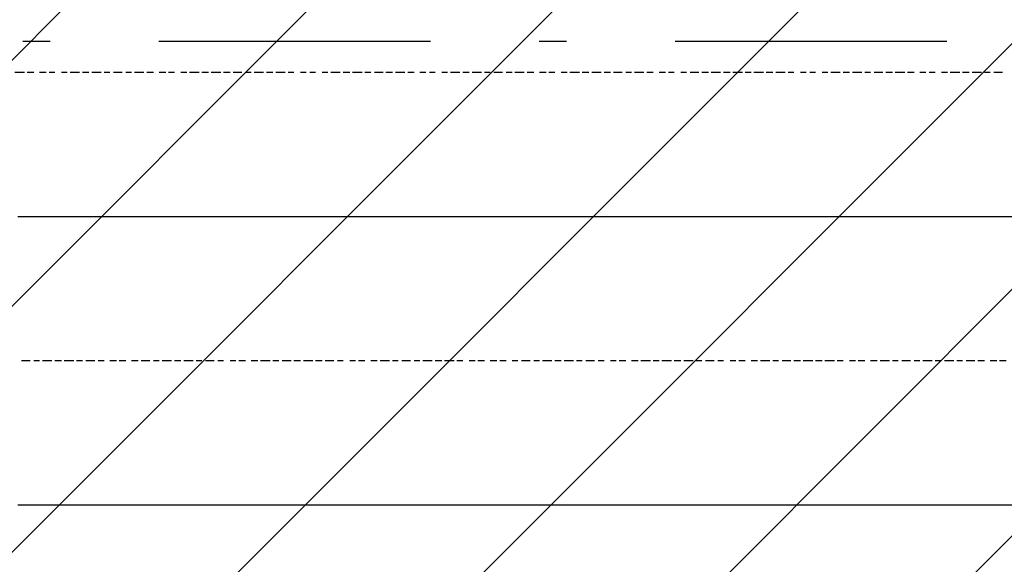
# Model space of a CAD drawing. Extents: x 997 to 109698, y 921 to 94021.
# Tile 467 of 656: x 34057 to 35416, y 38009 to 38760. Entities that reach past the tile are written whole.
import ezdxf

# ---------------------------------------------------------------- set-up
doc = ezdxf.new("R2010")
doc.units = 0
doc.header["$MEASUREMENT"] = 0
doc.layers.add('12', color=7, linetype='CONTINUOUS')
doc.layers.add('28', color=7, linetype='CONTINUOUS')

msp = doc.modelspace()

# ---------------------------------------------------------------- linework, layer by layer
at = {"layer": '12', "color": 1}
for p, q in [((34050.630503, 38687.563401), (34063.630503, 38687.563401)), ((34067.630503, 38687.563401), (34076.630503, 38687.563401)), ((34084.630503, 38687.563401), (34093.630503, 38687.563401)), ((34097.630503, 38687.563401), (34105.630503, 38687.563401)), ((34114.630503, 38687.563401), (34122.630503, 38687.563401)), ((34126.630503, 38687.563401), (34139.630503, 38687.563401)), ((34143.630503, 38687.563401), (34152.630503, 38687.563401)), ((34156.630503, 38687.563401), (34169.630503, 38687.563401)), ((34173.630503, 38687.563401), (34181.630503, 38687.563401)), ((34186.630503, 38687.563401), (34198.630503, 38687.563401)), ((34203.630503, 38687.563401), (34211.630503, 38687.563401)), ((34215.630503, 38687.563401), (34228.630503, 38687.563401)), ((34232.630503, 38687.563401), (34241.630503, 38687.563401)), ((34249.630503, 38687.563401), (34258.630503, 38687.563401)), ((34262.630503, 38687.563401), (34270.630503, 38687.563401)), ((34279.630503, 38687.563401), (34287.630503, 38687.563401)), ((34291.630503, 38687.563401), (34304.630503, 38687.563401)), ((34308.630503, 38687.563401), (34317.630503, 38687.563401)), ((34321.630503, 38687.563401), (34334.630503, 38687.563401)), ((34338.630503, 38687.563401), (34347.630503, 38687.563401)), ((34351.630503, 38687.563401), (34363.630503, 38687.563401)), ((34368.630503, 38687.563401), (34376.630503, 38687.563401)), ((34380.630503, 38687.563401), (34393.630503, 38687.563401)), ((34397.630503, 38687.563401), (34406.630503, 38687.563401)), ((34410.630503, 38687.563401), (34423.630503, 38687.563401)), ((34427.630503, 38687.563401), (34435.630503, 38687.563401)), ((34444.630503, 38687.563401), (34452.630503, 38687.563401)), ((34457.630503, 38687.563401), (34465.630503, 38687.563401)), ((34474.630503, 38687.563401), (34482.630503, 38687.563401)), ((34486.630503, 38687.563401), (34499.630503, 38687.563401)), ((34503.630503, 38687.563401), (34512.630503, 38687.563401)), ((34516.630503, 38687.563401), (34529.630503, 38687.563401)), ((34533.630503, 38687.563401), (34541.630503, 38687.563401)), ((34546.630503, 38687.563401), (34558.630503, 38687.563401)), ((34562.630503, 38687.563401), (34571.630503, 38687.563401)), ((34575.630503, 38687.563401), (34588.630503, 38687.563401)), ((34592.630503, 38687.563401), (34601.630503, 38687.563401)), ((34609.630503, 38687.563401), (34617.630503, 38687.563401)), ((34622.630503, 38687.563401), (34630.630503, 38687.563401)), ((34639.630503, 38687.563401), (34647.630503, 38687.563401)), ((34651.630503, 38687.563401), (34664.630503, 38687.563401)), ((34668.630503, 38687.563401), (34677.630503, 38687.563401)), ((34681.630503, 38687.563401), (34694.630503, 38687.563401)), ((34698.630503, 38687.563401), (34706.630503, 38687.563401)), ((34711.630503, 38687.563401), (34723.630503, 38687.563401)), ((34728.630503, 38687.563401), (34736.630503, 38687.563401)), ((34740.630503, 38687.563401), (34753.630503, 38687.563401)), ((34757.630503, 38687.563401), (34766.630503, 38687.563401)), ((34774.630503, 38687.563401), (34783.630503, 38687.563401)), ((34787.630503, 38687.563401), (34795.630503, 38687.563401)), ((34804.630503, 38687.563401), (34812.630503, 38687.563401)), ((34816.630503, 38687.563401), (34829.630503, 38687.563401)), ((34833.630503, 38687.563401), (34842.630503, 38687.563401)), ((34846.630503, 38687.563401), (34859.630503, 38687.563401)), ((34863.630503, 38687.563401), (34872.630503, 38687.563401)), ((34876.630503, 38687.563401), (34888.630503, 38687.563401)), ((34893.630503, 38687.563401), (34901.630503, 38687.563401)), ((34905.630503, 38687.563401), (34918.630503, 38687.563401)), ((34922.630503, 38687.563401), (34931.630503, 38687.563401)), ((34939.630503, 38687.563401), (34948.630503, 38687.563401)), ((34952.630503, 38687.563401), (34960.630503, 38687.563401)), ((34969.630503, 38687.563401), (34977.630503, 38687.563401)), ((34982.630503, 38687.563401), (34994.630503, 38687.563401)), ((34998.630503, 38687.563401), (35007.630503, 38687.563401)), ((35011.630503, 38687.563401), (35024.630503, 38687.563401)), ((35028.630503, 38687.563401), (35037.630503, 38687.563401)), ((35041.630503, 38687.563401), (35054.630503, 38687.563401)), ((35058.630503, 38687.563401), (35066.630503, 38687.563401)), ((35070.630503, 38687.563401), (35083.630503, 38687.563401)), ((35087.630503, 38687.563401), (35096.630503, 38687.563401)), ((35100.630503, 38687.563401), (35113.630503, 38687.563401)), ((35117.630503, 38687.563401), (35125.630503, 38687.563401)), ((35134.630503, 38687.563401), (35142.630503, 38687.563401)), ((35147.630503, 38687.563401), (35155.630503, 38687.563401)), ((35164.630503, 38687.563401), (35172.630503, 38687.563401)), ((35176.630503, 38687.563401), (35189.630503, 38687.563401)), ((35193.630503, 38687.563401), (35202.630503, 38687.563401)), ((35206.630503, 38687.563401), (35219.630503, 38687.563401)), ((35223.630503, 38687.563401), (35231.630503, 38687.563401)), ((35236.630503, 38687.563401), (35248.630503, 38687.563401)), ((35252.630503, 38687.563401), (35261.630503, 38687.563401)), ((35265.630503, 38687.563401), (35278.630503, 38687.563401)), ((35282.630503, 38687.563401), (35291.630503, 38687.563401)), ((35299.630503, 38687.563401), (35307.630503, 38687.563401)), ((35312.630503, 38687.563401), (35320.630503, 38687.563401)), ((35329.630503, 38687.563401), (35337.630503, 38687.563401)), ((35341.630503, 38687.563401), (35354.630503, 38687.563401)), ((35358.630503, 38687.563401), (35367.630503, 38687.563401)), ((35371.630503, 38687.563401), (35384.630503, 38687.563401)), ((35388.630503, 38687.563401), (35396.630503, 38687.563401)), ((35401.630503, 38687.563401), (35409.630503, 38687.563401)), ((35409.630503, 38687.563401), (35413.630503, 38687.563401)), ((34059.630503, 38289.563401), (34071.630503, 38289.563401)), ((34076.630503, 38289.563401), (34084.630503, 38289.563401)), ((34088.630503, 38289.563401), (34101.630503, 38289.563401)), ((34105.630503, 38289.563401), (34114.630503, 38289.563401)), ((34118.630503, 38289.563401), (34131.630503, 38289.563401)), ((34135.630503, 38289.563401), (34143.630503, 38289.563401)), ((34148.630503, 38289.563401), (34160.630503, 38289.563401)), ((34165.630503, 38289.563401), (34173.630503, 38289.563401)), ((34181.630503, 38289.563401), (34190.630503, 38289.563401)), ((34194.630503, 38289.563401), (34203.630503, 38289.563401)), ((34211.630503, 38289.563401), (34220.630503, 38289.563401)), ((34224.630503, 38289.563401), (34236.630503, 38289.563401)), ((34241.630503, 38289.563401), (34249.630503, 38289.563401)), ((34253.630503, 38289.563401), (34266.630503, 38289.563401)), ((34270.630503, 38289.563401), (34279.630503, 38289.563401)), ((34283.630503, 38289.563401), (34296.630503, 38289.563401)), ((34300.630503, 38289.563401), (34308.630503, 38289.563401)), ((34313.630503, 38289.563401), (34325.630503, 38289.563401)), ((34330.630503, 38289.563401), (34338.630503, 38289.563401)), ((34347.630503, 38289.563401), (34355.630503, 38289.563401)), ((34359.630503, 38289.563401), (34368.630503, 38289.563401)), ((34376.630503, 38289.563401), (34385.630503, 38289.563401)), ((34389.630503, 38289.563401), (34402.630503, 38289.563401)), ((34406.630503, 38289.563401), (34414.630503, 38289.563401)), ((34419.630503, 38289.563401), (34431.630503, 38289.563401)), ((34435.630503, 38289.563401), (34444.630503, 38289.563401)), ((34448.630503, 38289.563401), (34461.630503, 38289.563401)), ((34465.630503, 38289.563401), (34474.630503, 38289.563401)), ((34478.630503, 38289.563401), (34490.630503, 38289.563401)), ((34495.630503, 38289.563401), (34503.630503, 38289.563401)), ((34512.630503, 38289.563401), (34520.630503, 38289.563401)), ((34524.630503, 38289.563401), (34533.630503, 38289.563401)), ((34541.630503, 38289.563401), (34550.630503, 38289.563401)), ((34554.630503, 38289.563401), (34567.630503, 38289.563401)), ((34571.630503, 38289.563401), (34579.630503, 38289.563401)), ((34584.630503, 38289.563401), (34596.630503, 38289.563401)), ((34601.630503, 38289.563401), (34609.630503, 38289.563401)), ((34613.630503, 38289.563401), (34626.630503, 38289.563401)), ((34630.630503, 38289.563401), (34639.630503, 38289.563401)), ((34643.630503, 38289.563401), (34656.630503, 38289.563401)), ((34660.630503, 38289.563401), (34668.630503, 38289.563401)), ((34677.630503, 38289.563401), (34685.630503, 38289.563401)), ((34689.630503, 38289.563401), (34698.630503, 38289.563401)), ((34706.630503, 38289.563401), (34715.630503, 38289.563401)), ((34719.630503, 38289.563401), (34728.630503, 38289.563401)), ((34736.630503, 38289.563401), (34744.630503, 38289.563401)), ((34749.630503, 38289.563401), (34761.630503, 38289.563401)), ((34766.630503, 38289.563401), (34774.630503, 38289.563401)), ((34778.630503, 38289.563401), (34791.630503, 38289.563401)), ((34795.630503, 38289.563401), (34804.630503, 38289.563401)), ((34808.630503, 38289.563401), (34821.630503, 38289.563401)), ((34825.630503, 38289.563401), (34833.630503, 38289.563401)), ((34838.630503, 38289.563401), (34850.630503, 38289.563401)), ((34855.630503, 38289.563401), (34863.630503, 38289.563401)), ((34872.630503, 38289.563401), (34880.630503, 38289.563401)), ((34884.630503, 38289.563401), (34893.630503, 38289.563401)), ((34901.630503, 38289.563401), (34910.630503, 38289.563401)), ((34914.630503, 38289.563401), (34927.630503, 38289.563401)), ((34931.630503, 38289.563401), (34939.630503, 38289.563401)), ((34943.630503, 38289.563401), (34956.630503, 38289.563401)), ((34960.630503, 38289.563401), (34969.630503, 38289.563401)), ((34973.630503, 38289.563401), (34986.630503, 38289.563401)), ((34990.630503, 38289.563401), (34998.630503, 38289.563401)), ((35003.630503, 38289.563401), (35015.630503, 38289.563401)), ((35020.630503, 38289.563401), (35028.630503, 38289.563401)), ((35037.630503, 38289.563401), (35045.630503, 38289.563401)), ((35049.630503, 38289.563401), (35058.630503, 38289.563401)), ((35066.630503, 38289.563401), (35075.630503, 38289.563401)), ((35079.630503, 38289.563401), (35092.630503, 38289.563401)), ((35096.630503, 38289.563401), (35104.630503, 38289.563401)), ((35109.630503, 38289.563401), (35121.630503, 38289.563401)), ((35125.630503, 38289.563401), (35134.630503, 38289.563401)), ((35138.630503, 38289.563401), (35151.630503, 38289.563401)), ((35155.630503, 38289.563401), (35164.630503, 38289.563401)), ((35168.630503, 38289.563401), (35181.630503, 38289.563401)), ((35185.630503, 38289.563401), (35193.630503, 38289.563401)), ((35202.630503, 38289.563401), (35210.630503, 38289.563401)), ((35214.630503, 38289.563401), (35223.630503, 38289.563401)), ((35231.630503, 38289.563401), (35240.630503, 38289.563401)), ((35244.630503, 38289.563401), (35257.630503, 38289.563401)), ((35261.630503, 38289.563401), (35269.630503, 38289.563401)), ((35274.630503, 38289.563401), (35286.630503, 38289.563401)), ((35291.630503, 38289.563401), (35299.630503, 38289.563401)), ((35303.630503, 38289.563401), (35316.630503, 38289.563401)), ((35320.630503, 38289.563401), (35329.630503, 38289.563401)), ((35333.630503, 38289.563401), (35346.630503, 38289.563401)), ((35350.630503, 38289.563401), (35358.630503, 38289.563401)), ((35363.630503, 38289.563401), (35375.630503, 38289.563401)), ((35379.630503, 38289.563401), (35388.630503, 38289.563401)), ((35396.630503, 38289.563401), (35405.630503, 38289.563401)), ((35409.630503, 38289.563401), (35418.630503, 38289.563401))]:
    msp.add_line(p, q, dxfattribs=at)
at = {"layer": '12', "color": 5}
for p, q in [((34054.630503, 38488.563401), (34063.630503, 38488.563401)), ((34063.630503, 38488.563401), (34076.630503, 38488.563401)), ((34076.630503, 38488.563401), (34084.630503, 38488.563401)), ((34084.630503, 38488.563401), (34097.630503, 38488.563401)), ((34097.630503, 38488.563401), (34105.630503, 38488.563401)), ((34105.630503, 38488.563401), (34114.630503, 38488.563401)), ((34114.630503, 38488.563401), (34126.630503, 38488.563401)), ((34126.630503, 38488.563401), (34135.630503, 38488.563401)), ((34135.630503, 38488.563401), (34143.630503, 38488.563401)), ((34143.630503, 38488.563401), (34156.630503, 38488.563401)), ((34156.630503, 38488.563401), (34165.630503, 38488.563401)), ((34165.630503, 38488.563401), (34173.630503, 38488.563401)), ((34173.630503, 38488.563401), (34186.630503, 38488.563401)), ((34186.630503, 38488.563401), (34194.630503, 38488.563401)), ((34194.630503, 38488.563401), (34203.630503, 38488.563401)), ((34203.630503, 38488.563401), (34215.630503, 38488.563401)), ((34215.630503, 38488.563401), (34224.630503, 38488.563401)), ((34224.630503, 38488.563401), (34236.630503, 38488.563401)), ((34236.630503, 38488.563401), (34245.630503, 38488.563401)), ((34245.630503, 38488.563401), (34253.630503, 38488.563401)), ((34253.630503, 38488.563401), (34266.630503, 38488.563401)), ((34266.630503, 38488.563401), (34275.630503, 38488.563401)), ((34275.630503, 38488.563401), (34283.630503, 38488.563401)), ((34283.630503, 38488.563401), (34296.630503, 38488.563401)), ((34296.630503, 38488.563401), (34304.630503, 38488.563401)), ((34304.630503, 38488.563401), (34313.630503, 38488.563401)), ((34313.630503, 38488.563401), (34325.630503, 38488.563401)), ((34325.630503, 38488.563401), (34334.630503, 38488.563401)), ((34334.630503, 38488.563401), (34347.630503, 38488.563401)), ((34347.630503, 38488.563401), (34355.630503, 38488.563401)), ((34355.630503, 38488.563401), (34363.630503, 38488.563401)), ((34363.630503, 38488.563401), (34376.630503, 38488.563401)), ((34376.630503, 38488.563401), (34385.630503, 38488.563401)), ((34385.630503, 38488.563401), (34393.630503, 38488.563401)), ((34393.630503, 38488.563401), (34406.630503, 38488.563401)), ((34406.630503, 38488.563401), (34414.630503, 38488.563401)), ((34414.630503, 38488.563401), (34423.630503, 38488.563401)), ((34423.630503, 38488.563401), (34435.630503, 38488.563401)), ((34435.630503, 38488.563401), (34444.630503, 38488.563401)), ((34444.630503, 38488.563401), (34457.630503, 38488.563401)), ((34457.630503, 38488.563401), (34465.630503, 38488.563401)), ((34465.630503, 38488.563401), (34474.630503, 38488.563401)), ((34474.630503, 38488.563401), (34486.630503, 38488.563401)), ((34486.630503, 38488.563401), (34495.630503, 38488.563401)), ((34495.630503, 38488.563401), (34503.630503, 38488.563401)), ((34503.630503, 38488.563401), (34516.630503, 38488.563401)), ((34516.630503, 38488.563401), (34524.630503, 38488.563401)), ((34524.630503, 38488.563401), (34533.630503, 38488.563401)), ((34533.630503, 38488.563401), (34546.630503, 38488.563401)), ((34546.630503, 38488.563401), (34554.630503, 38488.563401)), ((34554.630503, 38488.563401), (34567.630503, 38488.563401)), ((34567.630503, 38488.563401), (34575.630503, 38488.563401)), ((34575.630503, 38488.563401), (34584.630503, 38488.563401)), ((34584.630503, 38488.563401), (34596.630503, 38488.563401)), ((34596.630503, 38488.563401), (34605.630503, 38488.563401)), ((34605.630503, 38488.563401), (34613.630503, 38488.563401)), ((34613.630503, 38488.563401), (34626.630503, 38488.563401)), ((34626.630503, 38488.563401), (34634.630503, 38488.563401)), ((34634.630503, 38488.563401), (34643.630503, 38488.563401)), ((34643.630503, 38488.563401), (34656.630503, 38488.563401)), ((34656.630503, 38488.563401), (34664.630503, 38488.563401)), ((34664.630503, 38488.563401), (34677.630503, 38488.563401)), ((34677.630503, 38488.563401), (34685.630503, 38488.563401)), ((34685.630503, 38488.563401), (34694.630503, 38488.563401)), ((34694.630503, 38488.563401), (34706.630503, 38488.563401)), ((34706.630503, 38488.563401), (34715.630503, 38488.563401)), ((34715.630503, 38488.563401), (34723.630503, 38488.563401)), ((34723.630503, 38488.563401), (34736.630503, 38488.563401)), ((34736.630503, 38488.563401), (34744.630503, 38488.563401)), ((34744.630503, 38488.563401), (34753.630503, 38488.563401)), ((34753.630503, 38488.563401), (34766.630503, 38488.563401)), ((34766.630503, 38488.563401), (34774.630503, 38488.563401)), ((34774.630503, 38488.563401), (34783.630503, 38488.563401)), ((34783.630503, 38488.563401), (34795.630503, 38488.563401)), ((34795.630503, 38488.563401), (34804.630503, 38488.563401)), ((34804.630503, 38488.563401), (34816.630503, 38488.563401)), ((34816.630503, 38488.563401), (34825.630503, 38488.563401)), ((34825.630503, 38488.563401), (34833.630503, 38488.563401)), ((34833.630503, 38488.563401), (34846.630503, 38488.563401)), ((34846.630503, 38488.563401), (34855.630503, 38488.563401)), ((34855.630503, 38488.563401), (34863.630503, 38488.563401)), ((34863.630503, 38488.563401), (34876.630503, 38488.563401)), ((34876.630503, 38488.563401), (34884.630503, 38488.563401)), ((34884.630503, 38488.563401), (34893.630503, 38488.563401)), ((34893.630503, 38488.563401), (34905.630503, 38488.563401)), ((34905.630503, 38488.563401), (34914.630503, 38488.563401)), ((34914.630503, 38488.563401), (34927.630503, 38488.563401)), ((34927.630503, 38488.563401), (34935.630503, 38488.563401)), ((34935.630503, 38488.563401), (34943.630503, 38488.563401)), ((34943.630503, 38488.563401), (34956.630503, 38488.563401)), ((34956.630503, 38488.563401), (34965.630503, 38488.563401)), ((34965.630503, 38488.563401), (34973.630503, 38488.563401)), ((34973.630503, 38488.563401), (34986.630503, 38488.563401)), ((34986.630503, 38488.563401), (34994.630503, 38488.563401)), ((34994.630503, 38488.563401), (35003.630503, 38488.563401)), ((35003.630503, 38488.563401), (35015.630503, 38488.563401)), ((35015.630503, 38488.563401), (35024.630503, 38488.563401)), ((35024.630503, 38488.563401), (35037.630503, 38488.563401)), ((35037.630503, 38488.563401), (35045.630503, 38488.563401)), ((35045.630503, 38488.563401), (35054.630503, 38488.563401)), ((35054.630503, 38488.563401), (35066.630503, 38488.563401)), ((35066.630503, 38488.563401), (35075.630503, 38488.563401)), ((35075.630503, 38488.563401), (35083.630503, 38488.563401)), ((35083.630503, 38488.563401), (35096.630503, 38488.563401)), ((35096.630503, 38488.563401), (35104.630503, 38488.563401)), ((35104.630503, 38488.563401), (35113.630503, 38488.563401)), ((35113.630503, 38488.563401), (35125.630503, 38488.563401)), ((35125.630503, 38488.563401), (35134.630503, 38488.563401)), ((35134.630503, 38488.563401), (35147.630503, 38488.563401)), ((35147.630503, 38488.563401), (35155.630503, 38488.563401)), ((35155.630503, 38488.563401), (35164.630503, 38488.563401)), ((35164.630503, 38488.563401), (35176.630503, 38488.563401)), ((35176.630503, 38488.563401), (35185.630503, 38488.563401)), ((35185.630503, 38488.563401), (35193.630503, 38488.563401)), ((35193.630503, 38488.563401), (35206.630503, 38488.563401)), ((35206.630503, 38488.563401), (35214.630503, 38488.563401)), ((35214.630503, 38488.563401), (35223.630503, 38488.563401)), ((35223.630503, 38488.563401), (35236.630503, 38488.563401)), ((35236.630503, 38488.563401), (35244.630503, 38488.563401)), ((35244.630503, 38488.563401), (35257.630503, 38488.563401)), ((35257.630503, 38488.563401), (35265.630503, 38488.563401)), ((35265.630503, 38488.563401), (35274.630503, 38488.563401)), ((35274.630503, 38488.563401), (35286.630503, 38488.563401)), ((35286.630503, 38488.563401), (35295.630503, 38488.563401)), ((35295.630503, 38488.563401), (35303.630503, 38488.563401)), ((35303.630503, 38488.563401), (35316.630503, 38488.563401)), ((35316.630503, 38488.563401), (35324.630503, 38488.563401)), ((35324.630503, 38488.563401), (35333.630503, 38488.563401)), ((35333.630503, 38488.563401), (35346.630503, 38488.563401)), ((35346.630503, 38488.563401), (35354.630503, 38488.563401)), ((35354.630503, 38488.563401), (35363.630503, 38488.563401)), ((35363.630503, 38488.563401), (35375.630503, 38488.563401)), ((35375.630503, 38488.563401), (35384.630503, 38488.563401)), ((35384.630503, 38488.563401), (35396.630503, 38488.563401)), ((35396.630503, 38488.563401), (35405.630503, 38488.563401)), ((35405.630503, 38488.563401), (35413.630503, 38488.563401)), ((35413.630503, 38488.563401), (35426.630503, 38488.563401)), ((34054.630503, 38090.563401), (34063.630503, 38090.563401)), ((34063.630503, 38090.563401), (34076.630503, 38090.563401)), ((34076.630503, 38090.563401), (34084.630503, 38090.563401)), ((34084.630503, 38090.563401), (34097.630503, 38090.563401)), ((34097.630503, 38090.563401), (34105.630503, 38090.563401)), ((34105.630503, 38090.563401), (34114.630503, 38090.563401)), ((34114.630503, 38090.563401), (34126.630503, 38090.563401)), ((34126.630503, 38090.563401), (34135.630503, 38090.563401)), ((34135.630503, 38090.563401), (34143.630503, 38090.563401)), ((34143.630503, 38090.563401), (34156.630503, 38090.563401)), ((34156.630503, 38090.563401), (34165.630503, 38090.563401)), ((34165.630503, 38090.563401), (34173.630503, 38090.563401)), ((34173.630503, 38090.563401), (34186.630503, 38090.563401)), ((34186.630503, 38090.563401), (34194.630503, 38090.563401)), ((34194.630503, 38090.563401), (34203.630503, 38090.563401)), ((34203.630503, 38090.563401), (34215.630503, 38090.563401)), ((34215.630503, 38090.563401), (34224.630503, 38090.563401)), ((34224.630503, 38090.563401), (34236.630503, 38090.563401)), ((34236.630503, 38090.563401), (34245.630503, 38090.563401)), ((34245.630503, 38090.563401), (34253.630503, 38090.563401)), ((34253.630503, 38090.563401), (34266.630503, 38090.563401)), ((34266.630503, 38090.563401), (34275.630503, 38090.563401)), ((34275.630503, 38090.563401), (34283.630503, 38090.563401)), ((34283.630503, 38090.563401), (34296.630503, 38090.563401)), ((34296.630503, 38090.563401), (34304.630503, 38090.563401)), ((34304.630503, 38090.563401), (34313.630503, 38090.563401)), ((34313.630503, 38090.563401), (34325.630503, 38090.563401)), ((34325.630503, 38090.563401), (34334.630503, 38090.563401)), ((34334.630503, 38090.563401), (34347.630503, 38090.563401)), ((34347.630503, 38090.563401), (34355.630503, 38090.563401)), ((34355.630503, 38090.563401), (34363.630503, 38090.563401)), ((34363.630503, 38090.563401), (34376.630503, 38090.563401)), ((34376.630503, 38090.563401), (34385.630503, 38090.563401)), ((34385.630503, 38090.563401), (34393.630503, 38090.563401)), ((34393.630503, 38090.563401), (34406.630503, 38090.563401)), ((34406.630503, 38090.563401), (34414.630503, 38090.563401)), ((34414.630503, 38090.563401), (34423.630503, 38090.563401)), ((34423.630503, 38090.563401), (34435.630503, 38090.563401)), ((34435.630503, 38090.563401), (34444.630503, 38090.563401)), ((34444.630503, 38090.563401), (34457.630503, 38090.563401)), ((34457.630503, 38090.563401), (34465.630503, 38090.563401)), ((34465.630503, 38090.563401), (34474.630503, 38090.563401)), ((34474.630503, 38090.563401), (34486.630503, 38090.563401)), ((34486.630503, 38090.563401), (34495.630503, 38090.563401)), ((34495.630503, 38090.563401), (34503.630503, 38090.563401)), ((34503.630503, 38090.563401), (34516.630503, 38090.563401)), ((34516.630503, 38090.563401), (34524.630503, 38090.563401)), ((34524.630503, 38090.563401), (34533.630503, 38090.563401)), ((34533.630503, 38090.563401), (34546.630503, 38090.563401)), ((34546.630503, 38090.563401), (34554.630503, 38090.563401)), ((34554.630503, 38090.563401), (34567.630503, 38090.563401)), ((34567.630503, 38090.563401), (34575.630503, 38090.563401)), ((34575.630503, 38090.563401), (34584.630503, 38090.563401)), ((34584.630503, 38090.563401), (34596.630503, 38090.563401)), ((34596.630503, 38090.563401), (34605.630503, 38090.563401)), ((34605.630503, 38090.563401), (34613.630503, 38090.563401)), ((34613.630503, 38090.563401), (34626.630503, 38090.563401)), ((34626.630503, 38090.563401), (34634.630503, 38090.563401)), ((34634.630503, 38090.563401), (34643.630503, 38090.563401)), ((34643.630503, 38090.563401), (34656.630503, 38090.563401)), ((34656.630503, 38090.563401), (34664.630503, 38090.563401)), ((34664.630503, 38090.563401), (34677.630503, 38090.563401)), ((34677.630503, 38090.563401), (34685.630503, 38090.563401)), ((34685.630503, 38090.563401), (34694.630503, 38090.563401)), ((34694.630503, 38090.563401), (34706.630503, 38090.563401)), ((34706.630503, 38090.563401), (34715.630503, 38090.563401)), ((34715.630503, 38090.563401), (34723.630503, 38090.563401)), ((34723.630503, 38090.563401), (34736.630503, 38090.563401)), ((34736.630503, 38090.563401), (34744.630503, 38090.563401)), ((34744.630503, 38090.563401), (34753.630503, 38090.563401)), ((34753.630503, 38090.563401), (34766.630503, 38090.563401)), ((34766.630503, 38090.563401), (34774.630503, 38090.563401)), ((34774.630503, 38090.563401), (34783.630503, 38090.563401)), ((34783.630503, 38090.563401), (34795.630503, 38090.563401)), ((34795.630503, 38090.563401), (34804.630503, 38090.563401)), ((34804.630503, 38090.563401), (34816.630503, 38090.563401)), ((34816.630503, 38090.563401), (34825.630503, 38090.563401)), ((34825.630503, 38090.563401), (34833.630503, 38090.563401)), ((34833.630503, 38090.563401), (34846.630503, 38090.563401)), ((34846.630503, 38090.563401), (34855.630503, 38090.563401)), ((34855.630503, 38090.563401), (34863.630503, 38090.563401)), ((34863.630503, 38090.563401), (34876.630503, 38090.563401)), ((34876.630503, 38090.563401), (34884.630503, 38090.563401)), ((34884.630503, 38090.563401), (34893.630503, 38090.563401)), ((34893.630503, 38090.563401), (34905.630503, 38090.563401)), ((34905.630503, 38090.563401), (34914.630503, 38090.563401)), ((34914.630503, 38090.563401), (34927.630503, 38090.563401)), ((34927.630503, 38090.563401), (34935.630503, 38090.563401)), ((34935.630503, 38090.563401), (34943.630503, 38090.563401)), ((34943.630503, 38090.563401), (34956.630503, 38090.563401)), ((34956.630503, 38090.563401), (34965.630503, 38090.563401)), ((34965.630503, 38090.563401), (34973.630503, 38090.563401)), ((34973.630503, 38090.563401), (34986.630503, 38090.563401)), ((34986.630503, 38090.563401), (34994.630503, 38090.563401)), ((34994.630503, 38090.563401), (35003.630503, 38090.563401)), ((35003.630503, 38090.563401), (35015.630503, 38090.563401)), ((35015.630503, 38090.563401), (35024.630503, 38090.563401)), ((35024.630503, 38090.563401), (35037.630503, 38090.563401)), ((35037.630503, 38090.563401), (35045.630503, 38090.563401)), ((35045.630503, 38090.563401), (35054.630503, 38090.563401)), ((35054.630503, 38090.563401), (35066.630503, 38090.563401)), ((35066.630503, 38090.563401), (35075.630503, 38090.563401)), ((35075.630503, 38090.563401), (35083.630503, 38090.563401)), ((35083.630503, 38090.563401), (35096.630503, 38090.563401)), ((35096.630503, 38090.563401), (35104.630503, 38090.563401)), ((35104.630503, 38090.563401), (35113.630503, 38090.563401)), ((35113.630503, 38090.563401), (35125.630503, 38090.563401)), ((35125.630503, 38090.563401), (35134.630503, 38090.563401)), ((35134.630503, 38090.563401), (35147.630503, 38090.563401)), ((35147.630503, 38090.563401), (35155.630503, 38090.563401)), ((35155.630503, 38090.563401), (35164.630503, 38090.563401)), ((35164.630503, 38090.563401), (35176.630503, 38090.563401)), ((35176.630503, 38090.563401), (35185.630503, 38090.563401)), ((35185.630503, 38090.563401), (35193.630503, 38090.563401)), ((35193.630503, 38090.563401), (35206.630503, 38090.563401)), ((35206.630503, 38090.563401), (35214.630503, 38090.563401)), ((35214.630503, 38090.563401), (35223.630503, 38090.563401)), ((35223.630503, 38090.563401), (35236.630503, 38090.563401)), ((35236.630503, 38090.563401), (35244.630503, 38090.563401)), ((35244.630503, 38090.563401), (35257.630503, 38090.563401)), ((35257.630503, 38090.563401), (35265.630503, 38090.563401)), ((35265.630503, 38090.563401), (35274.630503, 38090.563401)), ((35274.630503, 38090.563401), (35286.630503, 38090.563401)), ((35286.630503, 38090.563401), (35295.630503, 38090.563401)), ((35295.630503, 38090.563401), (35303.630503, 38090.563401)), ((35303.630503, 38090.563401), (35316.630503, 38090.563401)), ((35316.630503, 38090.563401), (35324.630503, 38090.563401)), ((35324.630503, 38090.563401), (35333.630503, 38090.563401)), ((35333.630503, 38090.563401), (35346.630503, 38090.563401)), ((35346.630503, 38090.563401), (35354.630503, 38090.563401)), ((35354.630503, 38090.563401), (35363.630503, 38090.563401)), ((35363.630503, 38090.563401), (35375.630503, 38090.563401)), ((35375.630503, 38090.563401), (35384.630503, 38090.563401)), ((35384.630503, 38090.563401), (35396.630503, 38090.563401)), ((35396.630503, 38090.563401), (35405.630503, 38090.563401)), ((35405.630503, 38090.563401), (35413.630503, 38090.563401)), ((35413.630503, 38090.563401), (35426.630503, 38090.563401))]:
    msp.add_line(p, q, dxfattribs=at)
at = {"layer": '28', "color": 2}
for p, q in [((30713.233616, 35370.953237), (36822.636205, 41480.355827)), ((31052.644871, 35370.953237), (36822.636205, 41140.944572)), ((31392.056126, 35370.953237), (36822.636205, 40801.533317)), ((31731.467381, 35370.953237), (36822.636205, 40462.122062)), ((32070.878636, 35370.953237), (36822.636205, 40122.710807)), ((32410.289891, 35370.953237), (36822.636205, 39783.299552)), ((32749.701146, 35370.953237), (36822.636205, 39443.888297))]:
    msp.add_line(p, q, dxfattribs=at)
at = {"layer": '28', "color": 4, "linetype": 'Continuous'}
for p, q in [((34099.130503, 38729.563401), (34061.630503, 38729.563401)), ((34811.630503, 38729.563401), (34774.130503, 38729.563401))]:
    msp.add_line(p, q, dxfattribs=at)
at = {"layer": '28', "color": 4}
for p, q in [((34624.130503, 38729.563401), (34249.130503, 38729.563401)), ((35336.630503, 38729.563401), (34961.630503, 38729.563401))]:
    msp.add_line(p, q, dxfattribs=at)

doc.saveas('drawing.dxf')
